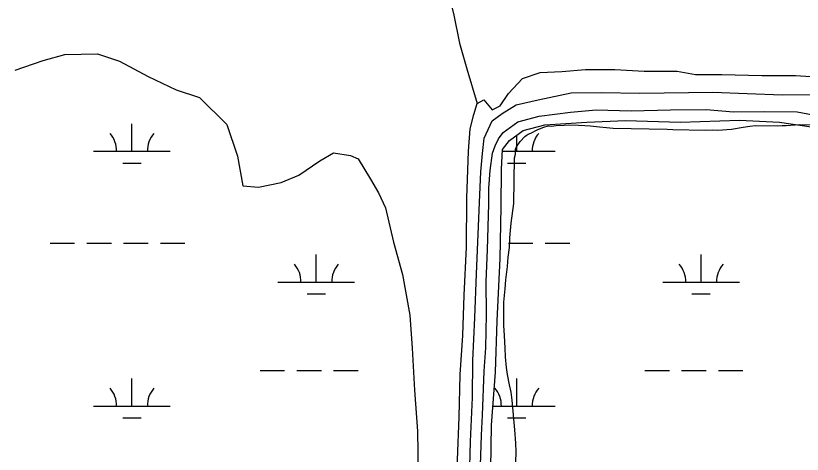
# Model space of a CAD drawing. Extents: x 3177185 to 3215018, y 812988 to 838321.
# Drawn here: x 3190570 to 3191596, y 820272 to 820844 of the extents above; entities that cross this region are included whole.
import ezdxf

# ---------------------------------------------------------------- set-up
doc = ezdxf.new("R2010")
doc.units = 0
for name, color, linetype in [('V-ROAD-CNTR', 7, 'Continuous'), ('V-SITE-VEGE', 7, 'Continuous'), ('V-TOPO-SHOR', 7, 'Continuous'), ('V-WETL-SWMP', 7, 'Continuous')]:
    doc.layers.add(name, color=color, linetype=linetype)

msp = doc.modelspace()

# ---------------------------------------------------------------- linework, layer by layer
at = {"layer": 'V-ROAD-CNTR'}
for points in [[(3191205.4, 820691.8), (3191224.5, 820705.7), (3191252.6, 820713.1), (3191293.4, 820718.4), (3191326.8, 820721.5), (3191372.4, 820720), (3191423.7, 820721.4), (3191470.2, 820721.7), (3191505.9, 820718.7), (3191545.9, 820719.3), (3191589.1, 820718.6), (3191623.8, 820712.2)], [(3191172.9, 820165.9), (3191177.1, 820296.8), (3191178.6, 820322.7), (3191180.9, 820380.3), (3191182.7, 820410.8), (3191183.8, 820454.1), (3191183.4, 820497.5), (3191185.2, 820538.6), (3191186.6, 820598.6), (3191186.8, 820619.1), (3191188.5, 820642), (3191191.8, 820664.8), (3191194.9, 820674.5), (3191199.4, 820683.6), (3191205.4, 820691.8)]]:
    msp.add_lwpolyline(points, dxfattribs=at)
at = {"layer": 'V-SITE-VEGE'}
for p, q in [((3191268.6, 820700.2), (3191274.5, 820701.1)), ((3191274.5, 820701.1), (3191285, 820701.3)), ((3191285, 820701.3), (3191290.5, 820701.7)), ((3191290.5, 820701.7), (3191303.7, 820701.4)), ((3191303.7, 820701.4), (3191311.9, 820700.8)), ((3191527.4, 820700.2), (3191534.7, 820701)), ((3191534.7, 820701), (3191563, 820700.5)), ((3191574.8, 820700.8), (3191586.3, 820701.9)), ((3191586.3, 820701.9), (3191592.2, 820702.3)), ((3191592.2, 820702.3), (3191610.5, 820702)), ((3191238.3, 820689.8), (3191241.5, 820691.1)), ((3191241.5, 820691.1), (3191250.7, 820695.5)), ((3191250.7, 820695.5), (3191258.5, 820698.6)), ((3191258.5, 820698.6), (3191264, 820700.3)), ((3191264, 820700.3), (3191268.6, 820700.2)), ((3191311.9, 820700.8), (3191319.2, 820700.7)), ((3191319.2, 820700.7), (3191331.1, 820699.1)), ((3191331.1, 820699.1), (3191340.2, 820698.5)), ((3191340.2, 820698.5), (3191348.9, 820697.5)), ((3191348.9, 820697.5), (3191419.6, 820696.2)), ((3191419.6, 820696.2), (3191426.9, 820695.6)), ((3191426.9, 820695.6), (3191468.8, 820694.9)), ((3191468.8, 820694.9), (3191478.9, 820695.2)), ((3191478.9, 820695.2), (3191485.3, 820695)), ((3191485.3, 820695), (3191503.1, 820696.1)), ((3191503.1, 820696.1), (3191518.7, 820698.6)), ((3191518.7, 820698.6), (3191527.4, 820700.2)), ((3191563, 820700.5), (3191569.4, 820700.9)), ((3191569.4, 820700.9), (3191574.8, 820700.8)), ((3191227.6, 820680), (3191233.6, 820686.7)), ((3191233.6, 820686.7), (3191235.5, 820688)), ((3191235.5, 820688), (3191238.3, 820689.8)), ((3191221.5, 820670), (3191222.9, 820673.2)), ((3191222.9, 820673.2), (3191227.6, 820680)), ((3191220.4, 820658.6), (3191221.4, 820663.7)), ((3191221.4, 820663.7), (3191221.5, 820670)), ((3191219.3, 820599.3), (3191220.4, 820658.6)), ((3191216.1, 820573.4), (3191219.3, 820599.3)), ((3191214, 820554.2), (3191216.1, 820573.4)), ((3191213.7, 820541.9), (3191214, 820554.2)), ((3191212.1, 820529.2), (3191213.7, 820541.9)), ((3191211, 820516.9), (3191212.1, 820529.2)), ((3191208.9, 820499.6), (3191211, 820516.9)), ((3191208.2, 820487.7), (3191208.9, 820499.6)), ((3191206.5, 820470.4), (3191208.2, 820487.7)), ((3191206.3, 820458.1), (3191206.5, 820470.4)), ((3191206.5, 820439.8), (3191206.3, 820458.1)), ((3191207.1, 820427), (3191206.5, 820439.8)), ((3191208.2, 820410.1), (3191207.1, 820427)), ((3191208.5, 820399.2), (3191208.2, 820410.1)), ((3191210, 820385), (3191208.5, 820399.2)), ((3191211.3, 820375.8), (3191210, 820385)), ((3191213.8, 820362.5), (3191211.3, 820375.8)), ((3191215.9, 820352.9), (3191213.8, 820362.5)), ((3191217.1, 820342.4), (3191215.9, 820352.9)), ((3191220.9, 820303.5), (3191217.1, 820342.4)), ((3191222, 820286.2), (3191220.9, 820303.5)), ((3191222.3, 820275.2), (3191222, 820286.2)), ((3191221.1, 820211.8), (3191222.3, 820275.2))]:
    msp.add_line(p, q, dxfattribs=at)
at = {"layer": 'V-TOPO-SHOR'}
for points in [[(3191095.1, 821030.6), (3191106.3, 820982.1), (3191115.7, 820943.7), (3191127.6, 820898.8), (3191140.8, 820847.2), (3191148.4, 820808.3), (3191158.2, 820774.8), (3191171.8, 820729.7)], [(3191171.8, 820729.7), (3191180.2, 820734.3), (3191191.1, 820721.5), (3191201.6, 820726.8), (3191212.5, 820742.9), (3191230.7, 820762.4), (3191253.6, 820770), (3191281.8, 820771.4), (3191312.7, 820773.9), (3191351.2, 820773.8), (3191389.6, 820771.9), (3191432.4, 820771.8), (3191456.3, 820767.6), (3191490.6, 820767.5), (3191543, 820766.2), (3191586.9, 820766.3), (3191620.2, 820764.1)], [(3191161.5, 820239.9), (3191162.8, 820288.7), (3191165.7, 820345.9), (3191166, 820394.4), (3191168.7, 820449.8), (3191170.8, 820507.5), (3191173.1, 820558.9), (3191174.5, 820600.5), (3191176.4, 820640.5), (3191178.5, 820664.3), (3191180.7, 820684.4), (3191191, 820707.2), (3191204.1, 820716.7), (3191222.4, 820727.9), (3191251.2, 820734.6), (3191294.2, 820743.5), (3191333.8, 820744.2), (3191383.9, 820743.2), (3191479.1, 820744.6), (3191523.7, 820742.6), (3191569.3, 820741.1), (3191612.2, 820741.2)], [(3191139.5, 819932.5), (3191141.8, 819985), (3191141.6, 820039.5), (3191142.7, 820090.3), (3191145.5, 820155.2), (3191146.5, 820212.7), (3191146, 820264.7), (3191148, 820320.2), (3191149.6, 820375.8), (3191152.8, 820426.9), (3191154.7, 820479.6), (3191157.5, 820542.3), (3191158.1, 820605.9), (3191160.4, 820667.6), (3191162.6, 820696.4), (3191167.3, 820715.3), (3191171.8, 820729.7)]]:
    msp.add_lwpolyline(points, dxfattribs=at)
at = {"layer": 'V-WETL-SWMP'}
for p, q in [((3190605.4, 820785.7), (3190633.9, 820793.7)), ((3190633.9, 820793.7), (3190676.2, 820794.5)), ((3190676.2, 820794.5), (3190705.2, 820784.7)), ((3190569.1, 820773.3), (3190605.4, 820785.7)), ((3190705.2, 820784.7), (3190742.4, 820764.9)), ((3190742.4, 820764.9), (3190779, 820747.3)), ((3190779, 820747.3), (3190809.5, 820737.6)), ((3190809.5, 820737.6), (3190845, 820702.4)), ((3190721.3, 820667.3), (3190721.3, 820703.3)), ((3190845, 820702.4), (3190858.8, 820660.7)), ((3191223.2, 820667.3), (3191223.2, 820688.4)), ((3190671.3, 820667.3), (3190771.3, 820667.3)), ((3190858.8, 820660.7), (3190865.8, 820622.2)), ((3190966.2, 820655), (3190984.1, 820665.4)), ((3190984.1, 820665.4), (3191006.3, 820661.9)), ((3191006.3, 820661.9), (3191016.2, 820657.2)), ((3191204.4, 820667.3), (3191273.2, 820667.3)), ((3190709.3, 820651.8), (3190733.3, 820651.8)), ((3190939, 820636.3), (3190966.2, 820655)), ((3191016.2, 820657.2), (3191032.6, 820630.8)), ((3191211.2, 820651.8), (3191235.2, 820651.8)), ((3190915.8, 820626.7), (3190939, 820636.3)), ((3191032.6, 820630.8), (3191043, 820612.9)), ((3190865.8, 820622.2), (3190886.5, 820620.3)), ((3190886.5, 820620.3), (3190915.8, 820626.7)), ((3191043, 820612.9), (3191051.9, 820593.6)), ((3191051.9, 820593.6), (3191062.6, 820548.8)), ((3190614.5, 820547.2), (3190646.5, 820547.2)), ((3190662.5, 820547.2), (3190694.5, 820547.2)), ((3190710.5, 820547.2), (3190742.5, 820547.2)), ((3190758.5, 820547.2), (3190790.5, 820547.2)), ((3191062.6, 820548.8), (3191074.1, 820506.4)), ((3191212.4, 820547.2), (3191244.4, 820547.2)), ((3191260.4, 820547.2), (3191292.4, 820547.2)), ((3190961.8, 820496.5), (3190961.8, 820532.5)), ((3191463.7, 820496.5), (3191463.7, 820532.5)), ((3191074.1, 820506.4), (3191083.9, 820453.3)), ((3190911.8, 820496.5), (3191011.8, 820496.5)), ((3191413.7, 820496.5), (3191513.7, 820496.5)), ((3190949.8, 820481), (3190973.8, 820481)), ((3191451.7, 820481), (3191475.7, 820481)), ((3191083.9, 820453.3), (3191087, 820410.2)), ((3191087, 820410.2), (3191089.9, 820355.6)), ((3190888.4, 820381), (3190920.4, 820381)), ((3190936.4, 820381), (3190968.4, 820381)), ((3190984.4, 820381), (3191016.4, 820381)), ((3191390.3, 820381), (3191422.3, 820381)), ((3191438.3, 820381), (3191470.3, 820381)), ((3191486.3, 820381), (3191518.3, 820381)), ((3190721.3, 820334.6), (3190721.3, 820370.6)), ((3191223.2, 820334.6), (3191223.2, 820370.6)), ((3191089.9, 820355.6), (3191093.6, 820301.8)), ((3190671.3, 820334.6), (3190771.3, 820334.6)), ((3191192.3, 820334.6), (3191273.2, 820334.6)), ((3190709.3, 820319.2), (3190733.3, 820319.2)), ((3191211.2, 820319.2), (3191235.2, 820319.2)), ((3191093.6, 820301.8), (3191095.3, 820225.8))]:
    msp.add_line(p, q, dxfattribs=at)
msp.add_lwpolyline([(3191189.2, 820253.2), (3191190.4, 820309.8), (3191195.7, 820379.1), (3191197.8, 820445.9), (3191201.5, 820527.5), (3191203.1, 820594.6), (3191203.5, 820643.9), (3191204.5, 820669.8), (3191213.8, 820681.3), (3191231.4, 820694.5), (3191259.7, 820701.7), (3191314.5, 820705.4), (3191364.9, 820707.3), (3191436.7, 820705.3), (3191513.9, 820708), (3191566, 820705.3), (3191610.2, 820698.8)], dxfattribs=at)
for centre, start, end in [((3190666.1, 820667.7), 359.2282, 40.7718), ((3190776.6, 820667.7), 139.2282, 180.7718), ((3191278.5, 820667.7), 139.2282, 180.7718), ((3190906.6, 820496.9), 359.2282, 40.7718), ((3191017.1, 820496.9), 139.2282, 180.7718), ((3191408.5, 820496.9), 359.2282, 40.7718), ((3191519, 820496.9), 139.2282, 180.7718), ((3190666.1, 820335.1), 359.2282, 40.7718), ((3190776.6, 820335.1), 139.2282, 180.7718), ((3191168, 820335.1), 359.2282, 40.7718), ((3191278.5, 820335.1), 139.2282, 180.7718)]:
    msp.add_arc(centre, 35.2, start, end, dxfattribs=at)

doc.saveas('drawing.dxf')
